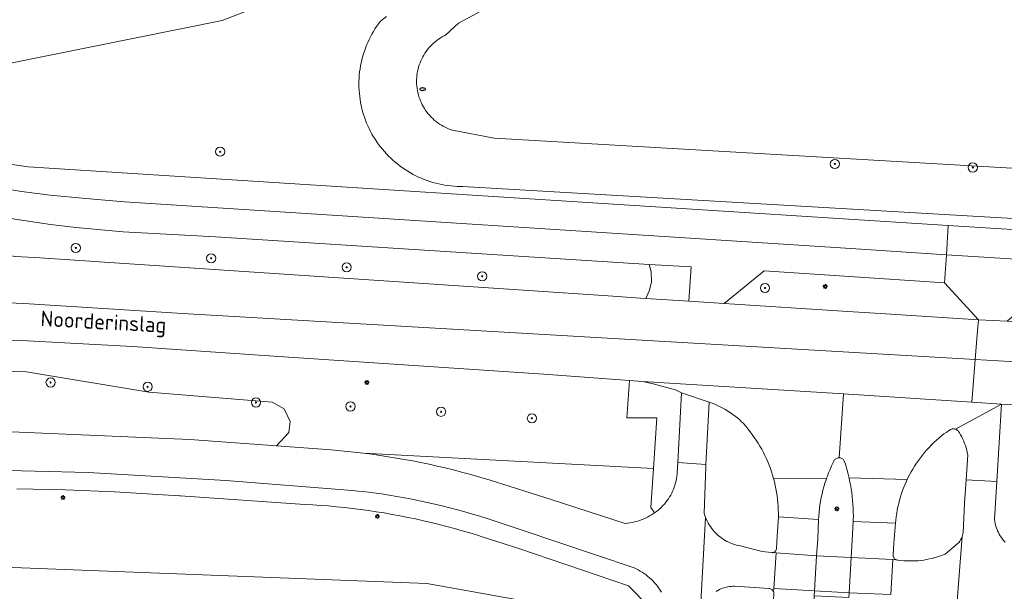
# Model space of a CAD drawing. Header units: metres. Extents: x 152610 to 160096, y 456114 to 462495.
# Tile 518 of 656: x 158185 to 158271, y 460450 to 460500. Entities that reach past the tile are written whole.
import ezdxf
from ezdxf.enums import TextEntityAlignment as Align

# ---------------------------------------------------------------- set-up
doc = ezdxf.new("R2010")
doc.units = ezdxf.units.M
doc.header["$LTSCALE"] = 0.5
doc.layers.get('0').update_dxf_attribs({"linetype": 'CONTINUOUS'})
for name, color, linetype, lineweight in [('B-PV-GK-BESCHOEIING-G', 251, 'GK-BESCHOEIING-SO', 18), ('B-PV-GR-BEPLANTING_CULTUUR_BOSPLANTSOEN-GV', 251, 'CONTINUOUS', 18), ('B-PV-GR-BOOM-S', 251, 'CONTINUOUS', 25), ('B-PV-GW-TALUD_KRUIN-G', 251, 'CONTINUOUS', 18), ('B-PV-IE-MEUBILAIR-S', 251, 'CONTINUOUS', 25), ('B-PV-OG-TERREIN_BEGROEID-GV', 251, 'CONTINUOUS', 18), ('B-PV-OG-TOPOGRAFIE-T18', 1, 'CONTINUOUS', 18), ('B-PV-OG-WATER_SLOOT-GV', 251, 'CONTINUOUS', 18), ('B-PV-VH-GESLOTENVERHARDING_ASFALT-GV', 251, 'CONTINUOUS', 18), ('B-PV-VH-OPENVERHARDING_BETONSTRAATSTEEN-GV', 251, 'CONTINUOUS', 18), ('B-PV-VH-OPENVERHARDING_TEGEL-GV', 251, 'CONTINUOUS', 18)]:
    doc.layers.add(name, color=color, linetype=linetype, lineweight=lineweight)
doc.styles.add('NLCS-ISO', font='NLCS-ISO.ttf')
doc.styles.add('NLCS-ISO-M750-T18', font='NLCS-ISO.ttf', dxfattribs={"height": 1.35})
doc.linetypes.add('GK-BESCHOEIING-SO', pattern='A,18,-3,[1,NLCS.SHX,S=0.6,R=0,X=0,Y=0],-3', length=24)

# ---------------------------------------------------------------- blocks, each defined once
blk = doc.blocks.new('SIE-MEUBILAIR_PAAL_LICHTMAST-SO')
for points in [[(-0.62, 0), (-1, 0)], [(-0.71, 0.71), (-0.44, 0.44)], [(0, 1), (0, 0.62)], [(0.44, 0.44), (0.71, 0.71)], [(1, 0), (0.62, 0)], [(-0.71, -0.71), (-0.44, -0.44)], [(0, -0.62), (0, -1)], [(0.44, -0.44), (0.71, -0.71)]]:
    blk.add_lwpolyline(points)
blk.add_circle((0, 0), 0.5)
blk = doc.blocks.new('SIE-MEUBILAIR_PUT_RIOOLPUT-SO')
blk.add_ellipse((0, 0), major_axis=(1.25, 0), ratio=0.54)
at = {"style": 'NLCS-ISO'}
blk.add_text('ri', height=0.75, dxfattribs=at).set_placement((-0.04, 0.07), align=Align.MIDDLE_CENTER)
blk = doc.blocks.new('SGR-BOOM_GBKN-SO')
at = {"linetype": 'ByBlock', "lineweight": 18}
h = blk.add_hatch(color=0, dxfattribs=at)
h.dxf.hatch_style = 1
edge = h.paths.add_edge_path()
edge.add_arc((0, 0), 0.25, 0, 360)
at = {"color": 0, "linetype": 'ByBlock', "lineweight": 18}
for radius in [2, 0.25]:
    blk.add_circle((0, 0), radius, dxfattribs=at)
at = {"color": 0, "linetype": 'ByBlock', "lineweight": 18, "style": 'NLCS-ISO'}
blk.add_attdef('SOORT', (2.5, 0), '', height=1.5, dxfattribs=at)

msp = doc.modelspace()

# ---------------------------------------------------------------- linework, layer by layer
at = {"layer": 'B-PV-GK-BESCHOEIING-G', "flags": 128}
msp.add_lwpolyline([(158257, 460527.595), (158257.898, 460528.998), (158258.055, 460529.342), (158258.198, 460529.692), (158258.326, 460530.047), (158258.439, 460530.408), (158258.537, 460530.773), (158258.618, 460531.141), (158258.685, 460531.513), (158258.735, 460531.888), (158258.77, 460532.264), (158258.788, 460532.641), (158258.791, 460533.019), (158258.777, 460533.397), (158258.748, 460533.773), (158258.703, 460534.148), (158258.642, 460534.521), (158258.627, 460534.597), (158256.817, 460538.879), (158255.579, 460540.732), (158253.323, 460543.604), (158253.125, 460543.839), (158252.933, 460544.079), (158252.747, 460544.324), (158252.567, 460544.574), (158252.395, 460544.829), (158252.229, 460545.088), (158252.069, 460545.351), (158251.917, 460545.618), (158251.772, 460545.889), (158251.633, 460546.164), (158251.502, 460546.442), (158251.378, 460546.723), (158251.262, 460547.008), (158251.153, 460547.296), (158251.051, 460547.586), (158250.957, 460547.879), (158250.871, 460548.174), (158250.793, 460548.471), (158250.722, 460548.771), (158250.659, 460549.072), (158250.604, 460549.374), (158250.556, 460549.678), (158250.517, 460549.983), (158250.486, 460550.289), (158250.462, 460550.596), (158250.447, 460550.903), (158250.439, 460551.21), (158250.44, 460551.518), (158250.448, 460551.825), (158250.465, 460552.133), (158250.489, 460552.439), (158250.522, 460552.745), (158250.562, 460553.05), (158250.611, 460553.354), (158250.667, 460553.656), (158250.968, 460554.307), (158251.262, 460554.962), (158251.548, 460555.62), (158251.827, 460556.281), (158252.098, 460556.946), (158252.362, 460557.613), (158252.619, 460558.283), (158252.868, 460558.956), (158253.11, 460559.631), (158253.344, 460560.31), (158253.571, 460560.991), (158253.79, 460561.674), (158254.001, 460562.36), (158254.205, 460563.048), (158254.401, 460563.738), (158254.589, 460564.431), (158254.769, 460565.125), (158254.942, 460565.822), (158255.107, 460566.52), (158255.264, 460567.22), (158255.414, 460567.922), (158255.555, 460568.625), (158255.689, 460569.33), (158255.815, 460570.037), (158255.933, 460570.745), (158256.043, 460571.454), (158256.145, 460572.164), (158256.239, 460572.875), (158256.326, 460573.588), (158256.404, 460574.301), (158256.474, 460575.015), (158256.537, 460575.73), (158256.591, 460576.446), (158256.638, 460577.162), (158256.675, 460577.855), (158257.137, 460584.208), (158257.591, 460590.448), (158257.931, 460597.82), (158257.91, 460602.682), (158257.604, 460605.082), (158256.969, 460608.749), (158255.989, 460612.882), (158254.999, 460617.187), (158253.697, 460622.824), (158253.656, 460623.72), (158253.879, 460624.874), (158254.43, 460626.151), (158254.462, 460626.23), (158254.544, 460626.416), (158254.634, 460626.598), (158254.731, 460626.777), (158254.835, 460626.952), (158254.946, 460627.122), (158255.064, 460627.288), (158255.188, 460627.449), (158255.318, 460627.606), (158255.454, 460627.757), (158255.596, 460627.902), (158255.743, 460628.042), (158255.896, 460628.176), (158256.054, 460628.304), (158256.218, 460628.425), (158256.385, 460628.54), (158256.557, 460628.649), (158256.734, 460628.75), (158256.914, 460628.845), (158257.097, 460628.932), (158257.284, 460629.012), (158257.474, 460629.085), (158257.667, 460629.15), (158257.862, 460629.207), (158258.059, 460629.257), (158258.101, 460629.266), (158258.313, 460629.304), (158258.526, 460629.335), (158258.74, 460629.358), (158258.954, 460629.373), (158259.169, 460629.38), (158259.385, 460629.378), (158259.6, 460629.369), (158259.814, 460629.352), (158260.028, 460629.327), (158260.241, 460629.294), (158260.452, 460629.253), (158260.662, 460629.205), (158260.869, 460629.148), (158261.075, 460629.084), (158261.278, 460629.012), (158261.478, 460628.933), (158261.675, 460628.846), (158261.869, 460628.753), (158262.059, 460628.652), (158262.245, 460628.544), (158262.427, 460628.429), (158262.605, 460628.307), (158262.778, 460628.179), (158262.946, 460628.045), (158263.109, 460627.904), (158263.266, 460627.758), (158263.419, 460627.606), (158263.565, 460627.448), (158263.705, 460627.285), (158263.84, 460627.116), (158263.967, 460626.943), (158264.089, 460626.766), (158264.204, 460626.583), (158264.311, 460626.397), (158264.412, 460626.207), (158264.506, 460626.013), (158264.592, 460625.816), (158264.671, 460625.616), (158264.743, 460625.413), (158264.756, 460625.338), (158264.823, 460624.936), (158264.881, 460624.532), (158264.932, 460624.127), (158264.974, 460623.721), (158265.009, 460623.315), (158265.036, 460622.908), (158265.054, 460622.5), (158265.065, 460622.092), (158265.068, 460621.684), (158265.065, 460621.499), (158264.643, 460619.992), (158262.843, 460615.027), (158261.633, 460610.475), (158260.656, 460607.135), (158260.319, 460605.551), (158260.088, 460603.863), (158260.005, 460600.994), (158259.696, 460595.063), (158259.333, 460590.696), (158258.641, 460579.008), (158258.391, 460574.516), (158258.675, 460570.647), (158259.117, 460568.112), (158259.161, 460567.568), (158259.256, 460566.482), (158259.36, 460565.396), (158259.471, 460564.311), (158259.59, 460563.226), (158259.718, 460562.143), (158259.853, 460561.06), (158259.996, 460559.979), (158260.147, 460558.898), (158260.306, 460557.819), (158260.473, 460556.741), (158260.648, 460555.664), (158260.831, 460554.589), (158261.022, 460553.515), (158261.22, 460552.442), (158261.427, 460551.371), (158261.641, 460550.301), (158261.863, 460549.233), (158262.093, 460548.167), (158262.331, 460547.102), (158262.576, 460546.039), (158262.829, 460544.978), (158263.09, 460543.919), (158263.359, 460542.862), (158263.636, 460541.806), (158263.92, 460540.753), (158264.052, 460540.275), (158265.111, 460537.973), (158265.453, 460537.155), (158265.802, 460536.34), (158266.159, 460535.528), (158266.523, 460534.719), (158266.894, 460533.914), (158267.272, 460533.112), (158267.658, 460532.313), (158268.051, 460531.518), (158268.451, 460530.727), (158268.858, 460529.939), (158269.272, 460529.155), (158269.693, 460528.374), (158270.122, 460527.598), (158270.557, 460526.825), (158270.999, 460526.057), (158271.448, 460525.292), (158271.904, 460524.531), (158272.367, 460523.775), (158272.837, 460523.023), (158273.313, 460522.275), (158273.796, 460521.531), (158274.286, 460520.792), (158274.783, 460520.057), (158275.098, 460519.599), (158278.018, 460515.326), (158284.669, 460506.756), (158292.552, 460500), (158297.887, 460495.556), (158297.989, 460495.47), (158298.147, 460495.328), (158298.299, 460495.181), (158298.446, 460495.028), (158298.587, 460494.869), (158298.722, 460494.705), (158298.85, 460494.536), (158298.972, 460494.363), (158299.088, 460494.185), (158299.196, 460494.002), (158299.298, 460493.816), (158299.393, 460493.626), (158299.48, 460493.433), (158299.56, 460493.237), (158299.633, 460493.037), (158299.698, 460492.835), (158299.755, 460492.631), (158299.805, 460492.425), (158299.847, 460492.217), (158299.88, 460492.007), (158299.906, 460491.797), (158299.925, 460491.585), (158299.928, 460491.511), (158299.853, 460490.847), (158299.643, 460490.164), (158299.121, 460489.373), (158298.396, 460488.641), (158296.642, 460487.587), (158294.583, 460486.775), (158292.22, 460486.155), (158290.364, 460486.097), (158226.232, 460489.816), (158222.583, 460490.517), (158222.475, 460490.553), (158222.298, 460490.618), (158222.123, 460490.691), (158221.952, 460490.771), (158221.784, 460490.858), (158221.62, 460490.953), (158221.461, 460491.054), (158221.305, 460491.162), (158221.155, 460491.276), (158221.009, 460491.397), (158220.868, 460491.523), (158220.733, 460491.656), (158220.604, 460491.794), (158220.481, 460491.937), (158220.364, 460492.086), (158220.253, 460492.239), (158220.149, 460492.397), (158220.052, 460492.559), (158219.961, 460492.725), (158219.878, 460492.895), (158219.802, 460493.068), (158219.733, 460493.244), (158219.672, 460493.423), (158219.618, 460493.605), (158219.572, 460493.788), (158219.534, 460493.973), (158219.504, 460494.16), (158219.482, 460494.348), (158219.468, 460494.536), (158219.461, 460494.726), (158219.463, 460494.915), (158219.473, 460495.103), (158219.49, 460495.292), (158219.516, 460495.479), (158219.549, 460495.665), (158219.591, 460495.85), (158219.64, 460496.033), (158219.697, 460496.213), (158219.761, 460496.391), (158219.833, 460496.566), (158219.912, 460496.737), (158219.998, 460496.906), (158220.092, 460497.07), (158220.192, 460497.231), (158220.299, 460497.386), (158220.413, 460497.538), (158220.532, 460497.684), (158220.658, 460497.825), (158220.79, 460497.961), (158220.927, 460498.091), (158221.07, 460498.215), (158221.218, 460498.333), (158221.37, 460498.445), (158221.528, 460498.55), (158221.689, 460498.648), (158221.855, 460498.74), (158222.024, 460498.824), (158223.121, 460499.842), (158229.379, 460503.262), (158234.506, 460506.34), (158234.864, 460506.598), (158235.576, 460507.119), (158236.284, 460507.647), (158236.987, 460508.181), (158237.685, 460508.721), (158238.378, 460509.268), (158239.066, 460509.821), (158239.748, 460510.38), (158240.426, 460510.945), (158241.099, 460511.517), (158241.767, 460512.094), (158242.429, 460512.678), (158243.086, 460513.267), (158243.737, 460513.863), (158244.383, 460514.464), (158245.024, 460515.071), (158245.659, 460515.684), (158245.95, 460515.969), (158256.816, 460527.416)], dxfattribs=at)
at = {"layer": 'B-PV-GR-BEPLANTING_CULTUUR_BOSPLANTSOEN-GV', "flags": 128}
msp.add_lwpolyline([(158238.511, 460447.744), (158220.356, 460450.989), (158124.905, 460454.688), (158113.655, 460452.624), (158117.54, 460443.98)], dxfattribs=at)
at = {"layer": 'B-PV-GW-TALUD_KRUIN-G', "flags": 128}
msp.add_lwpolyline([(158216.849, 460500.414), (158216.327, 460500.023), (158216.297, 460500), (158216.137, 460499.786), (158215.983, 460499.567), (158215.837, 460499.343), (158215.696, 460499.116), (158215.563, 460498.884), (158215.437, 460498.648), (158215.318, 460498.409), (158215.206, 460498.166), (158215.101, 460497.92), (158215.004, 460497.671), (158214.914, 460497.419), (158214.832, 460497.165), (158214.757, 460496.908), (158214.69, 460496.649), (158214.631, 460496.388), (158214.58, 460496.126), (158214.537, 460495.862), (158214.501, 460495.597), (158214.474, 460495.331), (158214.454, 460495.064), (158214.443, 460494.797), (158214.439, 460494.53), (158214.444, 460494.262), (158214.456, 460493.995), (158214.477, 460493.729), (158214.505, 460493.463), (158214.541, 460493.198), (158214.585, 460492.934), (158214.638, 460492.672), (158214.698, 460492.411), (158214.765, 460492.152), (158214.841, 460491.896), (158214.924, 460491.642), (158215.014, 460491.39), (158215.112, 460491.141), (158215.218, 460490.896), (158215.331, 460490.653), (158215.451, 460490.414), (158215.578, 460490.179), (158215.712, 460489.948), (158215.853, 460489.72), (158216.001, 460489.498), (158216.155, 460489.279), (158216.315, 460489.065), (158216.483, 460488.857), (158216.656, 460488.653), (158216.835, 460488.455), (158217.02, 460488.262), (158217.211, 460488.074), (158217.407, 460487.893), (158217.609, 460487.717), (158217.816, 460487.548), (158218.027, 460487.384), (158218.244, 460487.228), (158218.465, 460487.077), (158218.691, 460486.934), (158218.921, 460486.797), (158219.154, 460486.667), (158219.392, 460486.544), (158219.633, 460486.429), (158219.878, 460486.32), (158220.125, 460486.219), (158220.376, 460486.126), (158220.629, 460486.04), (158220.884, 460485.961), (158221.142, 460485.891), (158221.402, 460485.828), (158221.664, 460485.772), (158221.927, 460485.725), (158222.191, 460485.686), (158222.457, 460485.654), (158222.723, 460485.631), (158222.99, 460485.615), (158223.258, 460485.608), (158223.454, 460485.607), (158293.927, 460481.52)], dxfattribs=at)
at = {"layer": 'B-PV-OG-TERREIN_BEGROEID-GV', "flags": 128}
for points in [[(158217.748, 460506.003), (158202.522, 460500.066), (158183.931, 460496.327)], [(158290.364, 460486.097), (158226.232, 460489.816), (158222.583, 460490.517), (158222.475, 460490.553), (158222.298, 460490.618), (158222.123, 460490.691), (158221.952, 460490.771), (158221.784, 460490.858), (158221.62, 460490.953), (158221.461, 460491.054), (158221.305, 460491.162), (158221.155, 460491.276), (158221.009, 460491.397), (158220.869, 460491.523), (158220.734, 460491.656), (158220.604, 460491.794), (158220.481, 460491.937), (158220.364, 460492.086), (158220.253, 460492.239), (158220.149, 460492.397), (158220.052, 460492.559), (158219.961, 460492.725), (158219.878, 460492.895), (158219.802, 460493.068), (158219.733, 460493.244), (158219.672, 460493.423), (158219.618, 460493.605), (158219.572, 460493.788), (158219.534, 460493.973), (158219.504, 460494.16), (158219.482, 460494.348), (158219.468, 460494.536), (158219.461, 460494.725), (158219.463, 460494.915), (158219.473, 460495.104), (158219.49, 460495.292), (158219.516, 460495.479), (158219.549, 460495.665), (158219.591, 460495.85), (158219.64, 460496.032), (158219.697, 460496.213), (158219.761, 460496.391), (158219.833, 460496.566), (158219.912, 460496.738), (158219.998, 460496.906), (158220.092, 460497.07), (158220.192, 460497.231), (158220.299, 460497.387), (158220.413, 460497.538), (158220.532, 460497.684), (158220.658, 460497.825), (158220.79, 460497.961), (158220.927, 460498.091), (158221.07, 460498.215), (158221.218, 460498.333), (158221.37, 460498.445), (158221.528, 460498.55), (158221.689, 460498.648), (158221.855, 460498.74), (158222.024, 460498.824), (158223.121, 460499.842), (158229.379, 460503.262)], [(158216.849, 460500.414), (158216.327, 460500.023), (158216.297, 460500), (158216.137, 460499.786), (158215.983, 460499.567), (158215.837, 460499.343), (158215.696, 460499.116), (158215.563, 460498.884), (158215.437, 460498.648), (158215.318, 460498.409), (158215.206, 460498.166), (158215.101, 460497.92), (158215.004, 460497.671), (158214.914, 460497.419), (158214.832, 460497.165), (158214.757, 460496.908), (158214.69, 460496.649), (158214.631, 460496.388), (158214.58, 460496.126), (158214.537, 460495.862), (158214.501, 460495.597), (158214.474, 460495.331), (158214.454, 460495.064), (158214.443, 460494.797), (158214.439, 460494.53), (158214.444, 460494.262), (158214.456, 460493.995), (158214.477, 460493.729), (158214.505, 460493.463), (158214.541, 460493.198), (158214.585, 460492.934), (158214.638, 460492.672), (158214.698, 460492.411), (158214.765, 460492.152), (158214.841, 460491.896), (158214.924, 460491.642), (158215.014, 460491.39), (158215.112, 460491.141), (158215.218, 460490.896), (158215.331, 460490.653), (158215.451, 460490.414), (158215.578, 460490.179), (158215.712, 460489.948), (158215.853, 460489.72), (158216.001, 460489.498), (158216.155, 460489.279), (158216.315, 460489.065), (158216.483, 460488.857), (158216.656, 460488.653), (158216.835, 460488.455), (158217.02, 460488.262), (158217.211, 460488.074), (158217.407, 460487.893), (158217.609, 460487.717), (158217.816, 460487.548), (158218.027, 460487.384), (158218.244, 460487.228), (158218.465, 460487.077), (158218.691, 460486.934), (158218.921, 460486.797), (158219.154, 460486.667), (158219.392, 460486.544), (158219.633, 460486.429), (158219.878, 460486.32), (158220.125, 460486.219), (158220.376, 460486.126), (158220.629, 460486.04), (158220.884, 460485.961), (158221.142, 460485.891), (158221.402, 460485.828), (158221.664, 460485.772), (158221.927, 460485.725), (158222.191, 460485.686), (158222.457, 460485.654), (158222.723, 460485.631), (158222.99, 460485.615), (158223.258, 460485.608), (158223.454, 460485.607), (158293.927, 460481.52)], [(158293.927, 460481.52), (158223.454, 460485.607), (158223.258, 460485.608), (158222.99, 460485.615), (158222.723, 460485.631), (158222.457, 460485.654), (158222.191, 460485.686), (158221.927, 460485.725), (158221.664, 460485.772), (158221.402, 460485.828), (158221.142, 460485.891), (158220.884, 460485.961), (158220.629, 460486.04), (158220.376, 460486.126), (158220.125, 460486.219), (158219.878, 460486.32), (158219.633, 460486.429), (158219.392, 460486.544), (158219.154, 460486.667), (158218.921, 460486.797), (158218.691, 460486.934), (158218.465, 460487.077), (158218.244, 460487.228), (158218.027, 460487.384), (158217.816, 460487.548), (158217.609, 460487.717), (158217.407, 460487.893), (158217.211, 460488.074), (158217.02, 460488.262), (158216.835, 460488.455), (158216.656, 460488.653), (158216.483, 460488.857), (158216.315, 460489.065), (158216.155, 460489.279), (158216.001, 460489.498), (158215.853, 460489.72), (158215.712, 460489.948), (158215.578, 460490.179), (158215.451, 460490.414), (158215.331, 460490.653), (158215.218, 460490.896), (158215.112, 460491.141), (158215.014, 460491.39), (158214.924, 460491.642), (158214.841, 460491.896), (158214.765, 460492.152), (158214.698, 460492.411), (158214.638, 460492.672), (158214.585, 460492.934), (158214.541, 460493.198), (158214.505, 460493.463), (158214.477, 460493.729), (158214.456, 460493.995), (158214.444, 460494.262), (158214.439, 460494.53), (158214.443, 460494.797), (158214.454, 460495.064), (158214.474, 460495.331), (158214.501, 460495.597), (158214.537, 460495.862), (158214.58, 460496.126), (158214.631, 460496.388), (158214.69, 460496.649), (158214.757, 460496.908), (158214.832, 460497.165), (158214.914, 460497.419), (158215.004, 460497.671), (158215.101, 460497.92), (158215.206, 460498.166), (158215.318, 460498.409), (158215.437, 460498.648), (158215.563, 460498.884), (158215.696, 460499.116), (158215.837, 460499.343), (158215.983, 460499.567), (158216.137, 460499.786), (158216.297, 460500), (158216.327, 460500.023), (158216.849, 460500.414)], [(158174.638, 460488.927), (158185.618, 460487.323), (158265.784, 460482.21), (158276.021, 460481.557)], [(158183.331, 460469.5), (158185.474, 460469.434), (158196.14, 460467.671), (158206.88, 460466.794), (158207.932, 460466.235), (158208.45, 460465.118), (158208.337, 460464.169), (158207.264, 460462.992), (158212.017, 460462.642), (158213.431, 460462.513), (158214.841, 460462.354), (158240.098, 460461.012), (158240.4, 460465.451), (158237.772, 460465.445), (158238, 460468.7), (158230.55, 460469.24), (158207.475, 460470.787), (158194.711, 460471.648), (158185.005, 460472.18), (158179.121, 460472.361)], [(158239.672, 460449.03), (158237.927, 460450.798), (158228.366, 460454.031), (158225.184, 460455.067), (158224.775, 460455.197), (158224.108, 460455.401), (158223.439, 460455.598), (158222.768, 460455.787), (158222.095, 460455.969), (158221.42, 460456.142), (158220.742, 460456.308), (158220.063, 460456.467), (158219.382, 460456.617), (158218.7, 460456.76), (158218.016, 460456.894), (158217.33, 460457.021), (158216.643, 460457.14), (158215.955, 460457.251), (158215.265, 460457.354), (158214.574, 460457.45), (158213.883, 460457.537), (158213.19, 460457.617), (158212.496, 460457.688), (158211.802, 460457.751), (158211.107, 460457.807), (158210.411, 460457.854), (158209.715, 460457.894), (158198.9, 460458.623), (158198.815, 460458.629), (158197.398, 460458.728), (158195.981, 460458.819), (158194.563, 460458.902), (158193.145, 460458.977), (158191.726, 460459.044), (158190.307, 460459.103), (158188.888, 460459.153), (158187.468, 460459.196), (158186.049, 460459.231), (158184.629, 460459.258)], [(158124.905, 460454.688), (158220.356, 460450.989), (158238.511, 460447.744)]]:
    msp.add_lwpolyline(points, dxfattribs=at)
for points in [[(158239.433, 460475.851), (158239.759, 460476.574), (158239.916, 460477.297), (158239.911, 460478.18), (158239.714, 460478.797), (158201.958, 460481.224), (158193.9, 460481.664), (158189.766, 460482.033), (158187.561, 460482.283), (158177.856, 460483.733), (158168.616, 460485.151), (158159.297, 460486.531), (158156.375, 460486.832), (158151.615, 460487.16), (158148.606, 460487.312), (158148.624, 460484.145), (158150.899, 460484.1), (158156.279, 460483.991), (158157.952, 460483.877), (158184.495, 460479.505), (158186.199, 460479.408), (158236.15, 460476.08), (158238.97, 460475.88)], [(158257.19, 460477.748), (158249.75, 460478.24), (158246.26, 460475.42), (158257.043, 460474.707), (158259.87, 460474.52), (158268.42, 460473.99), (158265.47, 460477.2)], [(158170.49, 460470.074), (158154.01, 460470.231), (158143.97, 460467.546), (158143.98, 460465.215), (158143.993, 460464.632), (158150.299, 460464.397), (158167.79, 460463.895), (158171.71, 460464.1), (158184.183, 460464.207), (158199.7, 460463.55), (158207.264, 460462.992), (158208.337, 460464.169), (158208.45, 460465.118), (158207.932, 460466.235), (158206.88, 460466.794), (158196.14, 460467.671), (158185.474, 460469.434), (158183.331, 460469.5)], [(158244.964, 460466.803), (158244.95, 460466.808), (158244.663, 460461.354), (158244.655, 460461.207), (158244.531, 460457.082), (158244.584, 460456.912), (158244.645, 460456.744), (158244.713, 460456.58), (158244.789, 460456.418), (158244.871, 460456.26), (158244.961, 460456.106), (158245.057, 460455.956), (158245.161, 460455.811), (158245.27, 460455.67), (158245.386, 460455.535), (158245.508, 460455.404), (158245.635, 460455.28), (158245.768, 460455.161), (158245.906, 460455.048), (158246.049, 460454.942), (158246.197, 460454.842), (158246.349, 460454.749), (158246.505, 460454.662), (158246.664, 460454.583), (158246.827, 460454.511), (158246.994, 460454.447), (158247.162, 460454.39), (158247.334, 460454.34), (158247.507, 460454.299), (158247.675, 460454.266), (158249.584, 460453.775), (158250.384, 460453.683), (158250.441, 460453.681), (158250.47, 460453.685), (158250.498, 460453.688), (158250.554, 460453.702), (158250.606, 460453.724), (158250.656, 460453.753), (158250.7, 460453.789), (158250.74, 460453.83), (158250.773, 460453.877), (158250.799, 460453.927), (158250.819, 460453.981), (158250.829, 460454.031), (158250.83, 460454.074), (158250.88, 460455.13), (158250.98, 460456.806), (158250.982, 460457.113), (158250.976, 460457.419), (158250.962, 460457.725), (158250.94, 460458.031), (158250.91, 460458.336), (158250.872, 460458.641), (158250.826, 460458.944), (158250.773, 460459.245), (158250.711, 460459.546), (158250.642, 460459.845), (158250.564, 460460.141), (158250.479, 460460.436), (158250.387, 460460.728), (158250.287, 460461.018), (158250.179, 460461.305), (158250.064, 460461.589), (158249.942, 460461.87), (158249.812, 460462.148), (158249.675, 460462.422), (158249.531, 460462.693), (158249.38, 460462.96), (158249.222, 460463.222), (158249.057, 460463.481), (158248.885, 460463.735), (158248.707, 460463.984), (158248.523, 460464.229), (158248.332, 460464.469), (158248.135, 460464.704), (158247.932, 460464.934), (158247.723, 460465.158), (158247.627, 460465.257), (158247.429, 460465.423), (158247.226, 460465.582), (158247.018, 460465.735), (158246.806, 460465.881), (158246.589, 460466.021), (158246.367, 460466.154), (158246.142, 460466.28), (158245.913, 460466.399), (158245.681, 460466.511), (158245.445, 460466.616), (158245.206, 460466.713)], [(158266.306, 460464.475), (158266.242, 460464.479), (158266.177, 460464.476), (158266.114, 460464.465), (158266.052, 460464.446), (158265.993, 460464.42), (158265.97, 460464.407), (158265.777, 460464.287), (158265.588, 460464.161), (158265.404, 460464.028), (158265.224, 460463.888), (158265.198, 460463.867), (158264.971, 460463.678), (158264.749, 460463.482), (158264.532, 460463.281), (158264.321, 460463.073), (158264.116, 460462.861), (158263.916, 460462.642), (158263.723, 460462.419), (158263.535, 460462.19), (158263.354, 460461.956), (158263.179, 460461.718), (158263.011, 460461.474), (158262.85, 460461.227), (158262.695, 460460.975), (158262.547, 460460.719), (158262.406, 460460.459), (158262.272, 460460.195), (158262.201, 460460.047), (158262.145, 460459.928), (158262.025, 460459.657), (158261.913, 460459.384), (158261.809, 460459.107), (158261.712, 460458.828), (158261.622, 460458.546), (158261.54, 460458.262), (158261.466, 460457.975), (158261.399, 460457.687), (158261.341, 460457.397), (158261.29, 460457.106), (158261.247, 460456.813), (158261.212, 460456.52), (158261.187, 460456.248), (158261.086, 460455.201), (158261.052, 460454.524), (158260.975, 460453.532), (158260.971, 460453.473), (158260.975, 460453.413), (158260.987, 460453.355), (158261.006, 460453.299), (158261.034, 460453.246), (158261.067, 460453.197), (158261.107, 460453.153), (158261.153, 460453.115), (158261.203, 460453.084), (158261.23, 460453.071), (158261.257, 460453.059), (158261.314, 460453.042), (158261.373, 460453.033), (158261.415, 460453.031), (158261.662, 460453), (158261.91, 460452.977), (158262.158, 460452.962), (158262.407, 460452.955), (158262.656, 460452.956), (158262.905, 460452.965), (158263.153, 460452.982), (158263.401, 460453.007), (158263.648, 460453.04), (158263.893, 460453.081), (158264.137, 460453.13), (158264.38, 460453.186), (158264.62, 460453.25), (158264.858, 460453.322), (158265.094, 460453.402), (158265.328, 460453.489), (158265.507, 460453.562), (158266.476, 460454.367), (158266.563, 460454.441), (158266.644, 460454.521), (158266.72, 460454.607), (158266.789, 460454.697), (158266.852, 460454.793), (158266.908, 460454.892), (158266.957, 460454.995), (158266.998, 460455.101), (158267.032, 460455.21), (158267.058, 460455.321), (158267.076, 460455.427), (158267.207, 460457.963), (158267.341, 460460.028), (158267.483, 460462.217), (158267.444, 460462.419), (158267.397, 460462.619), (158267.342, 460462.817), (158267.279, 460463.013), (158267.209, 460463.206), (158267.131, 460463.397), (158267.047, 460463.584), (158266.954, 460463.768), (158266.855, 460463.948), (158266.749, 460464.124), (158266.675, 460464.238), (158266.637, 460464.29), (158266.593, 460464.337), (158266.543, 460464.379), (158266.489, 460464.413), (158266.431, 460464.441), (158266.4, 460464.452), (158266.37, 460464.462)], [(158240.098, 460461.012), (158214.841, 460462.354), (158215.559, 460462.261), (158216.276, 460462.159), (158216.992, 460462.05), (158217.707, 460461.933), (158218.42, 460461.808), (158219.132, 460461.675), (158219.842, 460461.535), (158220.551, 460461.386), (158221.258, 460461.23), (158221.964, 460461.066), (158222.667, 460460.894), (158223.369, 460460.714), (158224.068, 460460.527), (158224.766, 460460.332), (158225.461, 460460.129), (158225.789, 460460.03), (158231.282, 460458.294), (158237.628, 460456.227), (158237.831, 460456.248), (158238.034, 460456.277), (158238.234, 460456.313), (158238.434, 460456.358), (158238.631, 460456.41), (158238.827, 460456.47), (158239.019, 460456.538), (158239.209, 460456.613), (158239.396, 460456.696), (158239.58, 460456.785), (158239.76, 460456.882), (158239.936, 460456.986), (158240.107, 460457.097), (158240.204, 460457.163), (158239.868, 460457.631)]]:
    msp.add_lwpolyline(points, close=True, dxfattribs=at)
at = {"layer": 'B-PV-OG-WATER_SLOOT-GV', "flags": 128}
msp.add_lwpolyline([(158229.379, 460503.262), (158223.121, 460499.842), (158222.024, 460498.824), (158221.855, 460498.74), (158221.689, 460498.648), (158221.528, 460498.55), (158221.37, 460498.445), (158221.218, 460498.333), (158221.07, 460498.215), (158220.927, 460498.091), (158220.79, 460497.961), (158220.658, 460497.825), (158220.532, 460497.684), (158220.413, 460497.538), (158220.299, 460497.387), (158220.192, 460497.231), (158220.092, 460497.07), (158219.998, 460496.906), (158219.912, 460496.738), (158219.833, 460496.566), (158219.761, 460496.391), (158219.697, 460496.213), (158219.64, 460496.032), (158219.591, 460495.85), (158219.549, 460495.665), (158219.516, 460495.479), (158219.49, 460495.292), (158219.473, 460495.104), (158219.463, 460494.915), (158219.461, 460494.725), (158219.468, 460494.536), (158219.482, 460494.348), (158219.504, 460494.16), (158219.534, 460493.973), (158219.572, 460493.788), (158219.618, 460493.605), (158219.672, 460493.423), (158219.733, 460493.244), (158219.802, 460493.068), (158219.878, 460492.895), (158219.961, 460492.725), (158220.052, 460492.559), (158220.149, 460492.397), (158220.253, 460492.239), (158220.364, 460492.086), (158220.481, 460491.937), (158220.604, 460491.794), (158220.734, 460491.656), (158220.869, 460491.523), (158221.009, 460491.397), (158221.155, 460491.276), (158221.305, 460491.162), (158221.461, 460491.054), (158221.62, 460490.953), (158221.784, 460490.858), (158221.952, 460490.771), (158222.123, 460490.691), (158222.298, 460490.618), (158222.475, 460490.553), (158222.583, 460490.517), (158226.232, 460489.816), (158290.364, 460486.097)], dxfattribs=at)
at = {"layer": 'B-PV-VH-GESLOTENVERHARDING_ASFALT-GV', "flags": 128}
for points in [[(158176.369, 460486.618), (158185.04, 460485.181), (158187.552, 460484.86), (158190.66, 460484.549), (158194.011, 460484.257), (158257.308, 460480.195), (158265.624, 460479.661), (158265.784, 460482.21), (158185.618, 460487.323), (158174.638, 460488.927)], [(158177.856, 460483.733), (158187.561, 460482.283), (158189.766, 460482.033), (158193.9, 460481.664), (158201.958, 460481.224), (158239.714, 460478.797), (158243.39, 460478.59), (158243.19, 460475.62), (158246.26, 460475.42), (158249.75, 460478.24), (158257.19, 460477.748), (158265.47, 460477.2), (158265.624, 460479.661), (158257.308, 460480.195), (158194.011, 460484.257), (158190.66, 460484.549), (158187.552, 460484.86), (158185.04, 460485.181), (158176.369, 460486.618)], [(158358.25, 460476.31), (158306.87, 460479.59), (158304.94, 460479.713), (158297.48, 460480.189), (158295.246, 460480.331), (158276.021, 460481.557), (158265.784, 460482.21), (158265.624, 460479.661), (158275.821, 460479.007), (158359.01, 460473.67)], [(158171.427, 460476.025), (158185.257, 460475.397), (158199.075, 460474.527), (158268.141, 460470.517), (158268.344, 460473.048), (158268.42, 460473.99), (158259.87, 460474.52), (158257.043, 460474.707), (158246.26, 460475.42), (158243.19, 460475.62), (158239.433, 460475.851), (158238.97, 460475.88), (158236.15, 460476.08), (158186.199, 460479.408), (158184.495, 460479.505)], [(158179.121, 460472.361), (158185.005, 460472.18), (158194.711, 460471.648), (158207.475, 460470.787), (158230.55, 460469.24), (158238, 460468.7), (158239.156, 460468.595), (158256.645, 460467.535), (158267.845, 460466.817), (158268.141, 460470.517), (158199.075, 460474.527), (158185.257, 460475.397), (158171.427, 460476.025)], [(158244.165, 460448.283), (158244.645, 460456.744), (158244.584, 460456.912), (158244.531, 460457.082), (158244.655, 460461.207), (158244.663, 460461.354), (158242.212, 460461.539), (158242.164, 460460.631), (158242.155, 460460.513), (158242.135, 460460.324), (158242.106, 460460.135), (158242.07, 460459.948), (158242.026, 460459.762), (158241.974, 460459.579), (158241.914, 460459.398), (158241.847, 460459.219), (158241.773, 460459.044), (158241.691, 460458.871), (158241.602, 460458.703), (158241.506, 460458.538), (158241.403, 460458.377), (158241.293, 460458.221), (158241.178, 460458.07), (158241.055, 460457.923), (158240.927, 460457.782), (158240.793, 460457.646), (158240.654, 460457.516), (158240.509, 460457.392), (158240.359, 460457.274), (158240.204, 460457.163), (158240.107, 460457.097), (158239.936, 460456.986), (158239.76, 460456.882), (158239.58, 460456.785), (158239.396, 460456.696), (158239.209, 460456.613), (158239.019, 460456.538), (158238.827, 460456.47), (158238.631, 460456.41), (158238.434, 460456.358), (158238.234, 460456.313), (158238.034, 460456.277), (158237.831, 460456.248), (158237.628, 460456.227), (158231.282, 460458.294), (158225.789, 460460.03), (158225.461, 460460.129), (158224.766, 460460.332), (158224.068, 460460.527), (158223.369, 460460.714), (158222.667, 460460.894), (158221.964, 460461.066), (158221.258, 460461.23), (158220.551, 460461.386), (158219.842, 460461.535), (158219.132, 460461.675), (158218.42, 460461.808), (158217.707, 460461.933), (158216.992, 460462.05), (158216.276, 460462.159), (158215.559, 460462.261), (158214.841, 460462.354), (158213.431, 460462.513), (158212.017, 460462.642), (158207.264, 460462.992), (158199.7, 460463.55), (158184.183, 460464.207)], [(158181.578, 460460.891), (158190.857, 460460.663), (158202.846, 460459.981), (158213.857, 460459.112), (158214.38, 460459.056), (158215.053, 460458.978), (158215.724, 460458.891), (158216.394, 460458.797), (158217.063, 460458.694), (158217.731, 460458.584), (158218.398, 460458.466), (158219.063, 460458.339), (158219.726, 460458.205), (158220.388, 460458.064), (158221.048, 460457.914), (158221.706, 460457.757), (158222.363, 460457.591), (158223.017, 460457.419), (158223.67, 460457.238), (158224.32, 460457.05), (158224.968, 460456.854), (158225.613, 460456.65), (158228.569, 460455.682), (158238.411, 460452.346), (158238.595, 460452.263), (158238.775, 460452.172), (158238.951, 460452.075), (158239.124, 460451.97), (158239.292, 460451.859), (158239.456, 460451.741), (158239.615, 460451.617), (158239.769, 460451.487), (158239.917, 460451.35), (158240.06, 460451.208), (158240.197, 460451.06), (158240.328, 460450.907), (158240.454, 460450.749), (158240.572, 460450.586), (158240.685, 460450.418), (158240.79, 460450.247)], [(158270.727, 460454.591), (158270.615, 460454.72), (158270.509, 460454.854), (158270.409, 460454.992), (158270.316, 460455.136), (158270.23, 460455.283), (158270.151, 460455.434), (158270.079, 460455.589), (158270.014, 460455.747), (158269.957, 460455.908), (158269.907, 460456.071), (158269.865, 460456.237), (158269.831, 460456.404), (158269.806, 460456.562), (158270.007, 460459.9), (158267.341, 460460.028), (158267.207, 460457.963), (158267.076, 460455.427), (158267.058, 460455.321), (158267.032, 460455.21), (158266.998, 460455.101), (158266.412, 460447.605)], [(158245.567, 460450.309), (158245.703, 460450.386), (158245.841, 460450.457), (158245.984, 460450.52), (158246.129, 460450.576), (158246.277, 460450.624), (158246.428, 460450.665), (158246.58, 460450.698), (158246.734, 460450.723), (158246.889, 460450.74), (158247.044, 460450.75), (158247.2, 460450.751), (158250.183, 460450.57), (158250.186, 460450.569), (158250.246, 460450.553), (158250.305, 460450.529), (158250.36, 460450.498), (158250.411, 460450.46), (158250.457, 460450.416), (158250.497, 460450.367), (158250.53, 460450.313), (158250.556, 460450.255), (158250.577, 460450.543), (158250.802, 460453.659), (158250.47, 460453.685), (158250.441, 460453.681), (158250.384, 460453.683), (158249.584, 460453.775), (158247.675, 460454.266), (158247.507, 460454.299), (158247.334, 460454.34), (158247.162, 460454.39), (158246.994, 460454.447), (158246.827, 460454.511), (158246.664, 460454.583), (158246.505, 460454.662), (158246.349, 460454.749), (158246.197, 460454.842), (158246.049, 460454.942), (158245.906, 460455.048), (158245.768, 460455.161), (158245.635, 460455.28), (158245.508, 460455.404), (158245.386, 460455.535), (158245.27, 460455.67), (158245.161, 460455.811), (158245.057, 460455.956), (158244.961, 460456.106), (158244.871, 460456.26), (158244.789, 460456.418), (158244.713, 460456.58), (158244.645, 460456.744), (158244.165, 460448.283)], [(158266.412, 460447.605), (158266.998, 460455.101), (158266.957, 460454.995), (158266.908, 460454.892), (158266.852, 460454.793), (158266.789, 460454.697), (158266.72, 460454.607), (158266.644, 460454.521), (158266.563, 460454.441), (158266.476, 460454.367), (158265.507, 460453.562), (158265.328, 460453.489), (158265.094, 460453.402), (158264.858, 460453.322), (158264.62, 460453.25), (158264.38, 460453.186), (158264.137, 460453.13), (158263.893, 460453.081), (158263.648, 460453.04), (158263.401, 460453.007), (158263.153, 460452.982), (158262.905, 460452.965), (158262.656, 460452.956), (158262.407, 460452.955), (158262.158, 460452.962), (158261.91, 460452.977), (158261.662, 460453), (158261.415, 460453.031), (158261.373, 460453.033), (158261.314, 460453.042), (158261.257, 460453.059), (158261.23, 460453.071), (158260.949, 460453.084), (158260.776, 460450.025)]]:
    msp.add_lwpolyline(points, dxfattribs=at)
for points in [[(158275.821, 460479.007), (158265.624, 460479.661), (158265.47, 460477.2), (158268.42, 460473.99), (158270.92, 460473.86), (158274.05, 460476.56), (158275.62, 460476.45), (158359.6, 460471.01), (158362.3, 460470.83), (158362.734, 460470.848), (158370.057, 460471.159), (158377.062, 460471.294), (158378.984, 460471.132), (158390.349, 460470.427), (158392.45, 460470.353), (158392.453, 460472.932), (158377.039, 460473.933), (158375.067, 460473.935), (158371.334, 460473.826), (158369.08, 460473.701), (158366.012, 460473.526), (158362.94, 460473.496), (158360.974, 460473.553), (158359.01, 460473.67)], [(158270.92, 460473.86), (158268.42, 460473.99), (158268.344, 460473.048), (158268.141, 460470.517), (158275.247, 460470.104), (158362.301, 460464.19), (158372.582, 460463.539), (158389.53, 460462.216), (158406.682, 460460.039), (158406.807, 460461.374), (158407.238, 460464.156), (158407.359, 460464.934), (158362.517, 460467.884), (158359.41, 460468.11), (158279.12, 460473.3), (158275.39, 460473.52), (158275.1, 460473.54), (158273.11, 460473.69)], [(158275.247, 460470.104), (158268.141, 460470.517), (158267.845, 460466.817), (158270.412, 460466.635), (158272.523, 460466.501), (158274.462, 460466.397), (158281.625, 460465.911), (158362.108, 460460.665), (158377.484, 460459.595), (158382.484, 460459.277), (158393.285, 460457.535), (158401.481, 460455.949), (158403.909, 460455.491), (158406.219, 460455.09), (158406.682, 460460.039), (158389.53, 460462.216), (158372.582, 460463.539), (158362.301, 460464.19)], [(158256.645, 460467.535), (158239.156, 460468.595), (158240.083, 460468.406), (158242.019, 460467.872), (158242.531, 460467.607), (158244.95, 460466.808), (158244.964, 460466.803), (158245.206, 460466.713), (158245.445, 460466.616), (158245.681, 460466.511), (158245.913, 460466.399), (158246.142, 460466.28), (158246.367, 460466.154), (158246.589, 460466.021), (158246.806, 460465.881), (158247.018, 460465.735), (158247.226, 460465.582), (158247.429, 460465.423), (158247.627, 460465.257), (158247.723, 460465.158), (158247.932, 460464.934), (158248.135, 460464.704), (158248.332, 460464.469), (158248.523, 460464.229), (158248.707, 460463.984), (158248.885, 460463.735), (158249.057, 460463.481), (158249.222, 460463.222), (158249.38, 460462.96), (158249.531, 460462.693), (158249.675, 460462.422), (158249.812, 460462.148), (158249.942, 460461.87), (158250.064, 460461.589), (158250.179, 460461.305), (158250.287, 460461.018), (158250.387, 460460.728), (158250.479, 460460.436), (158250.564, 460460.141), (158255.184, 460460.166), (158255.249, 460460.348), (158255.363, 460460.648), (158255.486, 460460.946), (158255.615, 460461.24), (158255.752, 460461.532), (158255.824, 460461.678), (158255.854, 460461.733), (158255.891, 460461.784), (158255.934, 460461.83), (158255.983, 460461.87), (158256.036, 460461.903), (158256.093, 460461.93), (158256.153, 460461.949), (158256.215, 460461.96), (158256.277, 460461.964)], [(158244.95, 460466.808), (158242.531, 460467.607), (158242.212, 460461.539), (158244.663, 460461.354)], [(158266.306, 460464.475), (158266.37, 460464.462), (158266.4, 460464.452), (158270.412, 460466.635), (158267.845, 460466.817), (158256.645, 460467.535), (158256.277, 460461.964), (158256.34, 460461.959), (158256.402, 460461.946), (158256.461, 460461.926), (158256.518, 460461.898), (158256.57, 460461.864), (158256.618, 460461.823), (158256.66, 460461.776), (158256.696, 460461.725), (158256.725, 460461.669), (158256.74, 460461.631), (158256.846, 460461.301), (158256.944, 460460.968), (158257.035, 460460.633), (158257.118, 460460.295), (158257.137, 460460.209), (158262.201, 460460.047), (158262.272, 460460.195), (158262.406, 460460.459), (158262.547, 460460.719), (158262.695, 460460.975), (158262.85, 460461.227), (158263.011, 460461.474), (158263.179, 460461.718), (158263.354, 460461.956), (158263.535, 460462.19), (158263.723, 460462.419), (158263.916, 460462.642), (158264.116, 460462.861), (158264.321, 460463.073), (158264.532, 460463.281), (158264.749, 460463.482), (158264.971, 460463.678), (158265.198, 460463.867), (158265.224, 460463.888), (158265.404, 460464.028), (158265.588, 460464.161), (158265.777, 460464.287), (158265.97, 460464.407), (158265.993, 460464.42), (158266.052, 460464.446), (158266.114, 460464.465), (158266.177, 460464.476), (158266.242, 460464.479)], [(158270.007, 460459.9), (158270.412, 460466.635), (158266.4, 460464.452), (158266.431, 460464.441), (158266.489, 460464.413), (158266.543, 460464.379), (158266.593, 460464.337), (158266.637, 460464.29), (158266.675, 460464.238), (158266.749, 460464.124), (158266.855, 460463.948), (158266.954, 460463.768), (158267.047, 460463.584), (158267.131, 460463.397), (158267.209, 460463.206), (158267.279, 460463.013), (158267.342, 460462.817), (158267.397, 460462.619), (158267.444, 460462.419), (158267.483, 460462.217), (158267.341, 460460.028)], [(158255.184, 460460.166), (158250.564, 460460.141), (158250.642, 460459.845), (158250.711, 460459.546), (158250.773, 460459.245), (158250.826, 460458.944), (158250.872, 460458.641), (158250.91, 460458.336), (158250.94, 460458.031), (158250.962, 460457.725), (158250.976, 460457.419), (158250.982, 460457.113), (158250.98, 460456.806), (158254.473, 460456.581), (158254.494, 460456.902), (158254.524, 460457.222), (158254.561, 460457.542), (158254.606, 460457.86), (158254.659, 460458.178), (158254.72, 460458.493), (158254.789, 460458.808), (158254.865, 460459.12), (158254.95, 460459.431), (158255.042, 460459.739), (158255.141, 460460.045)], [(158262.201, 460460.047), (158257.137, 460460.209), (158257.193, 460459.957), (158257.26, 460459.616), (158257.32, 460459.274), (158257.371, 460458.931), (158257.415, 460458.586), (158257.45, 460458.241), (158257.478, 460457.895), (158257.498, 460457.548), (158257.509, 460457.201), (158257.513, 460456.854), (158257.509, 460456.507), (158257.506, 460456.404), (158261.187, 460456.248), (158261.212, 460456.52), (158261.247, 460456.813), (158261.29, 460457.106), (158261.341, 460457.397), (158261.399, 460457.687), (158261.466, 460457.975), (158261.54, 460458.262), (158261.622, 460458.546), (158261.712, 460458.828), (158261.809, 460459.107), (158261.913, 460459.384), (158262.025, 460459.657), (158262.145, 460459.928)], [(158254.473, 460456.581), (158250.98, 460456.806), (158250.88, 460455.13), (158250.83, 460454.074), (158250.829, 460454.031), (158250.819, 460453.981), (158250.799, 460453.927), (158250.773, 460453.877), (158250.74, 460453.83), (158250.7, 460453.789), (158250.656, 460453.753), (158250.606, 460453.724), (158250.554, 460453.702), (158250.498, 460453.688), (158250.47, 460453.685), (158250.802, 460453.659), (158254.302, 460453.393), (158254.416, 460454.885)], [(158261.187, 460456.248), (158257.506, 460456.404), (158257.421, 460454.752), (158257.323, 460453.25), (158260.949, 460453.084), (158261.23, 460453.071), (158261.203, 460453.084), (158261.153, 460453.115), (158261.107, 460453.153), (158261.067, 460453.197), (158261.034, 460453.246), (158261.006, 460453.299), (158260.987, 460453.355), (158260.975, 460453.413), (158260.971, 460453.473), (158260.975, 460453.532), (158261.052, 460454.524), (158261.086, 460455.201)], [(158254.302, 460453.393), (158250.802, 460453.659), (158250.577, 460450.543), (158254.126, 460450.357)], [(158257.323, 460453.25), (158254.302, 460453.393), (158254.126, 460450.357), (158257.156, 460450.192)], [(158260.949, 460453.084), (158257.323, 460453.25), (158257.156, 460450.192), (158260.776, 460450.025)], [(158254.126, 460450.357), (158250.577, 460450.543), (158250.556, 460450.255), (158250.575, 460450.194), (158250.586, 460450.132), (158250.385, 460446.102), (158250.326, 460445.156), (158250.271, 460443.539), (158253.746, 460443.367), (158253.874, 460446.012), (158254.099, 460449.928)]]:
    msp.add_lwpolyline(points, close=True, dxfattribs=at)
at = {"layer": 'B-PV-VH-OPENVERHARDING_BETONSTRAATSTEEN-GV', "flags": 128}
for points in [[(158256.34, 460461.959), (158256.277, 460461.964), (158256.215, 460461.96), (158256.153, 460461.949), (158256.093, 460461.93), (158256.036, 460461.903), (158255.983, 460461.87), (158255.934, 460461.83), (158255.891, 460461.784), (158255.854, 460461.733), (158255.824, 460461.678), (158255.752, 460461.532), (158255.615, 460461.24), (158255.486, 460460.946), (158255.363, 460460.648), (158255.249, 460460.348), (158255.184, 460460.166), (158255.141, 460460.045), (158255.042, 460459.739), (158254.95, 460459.431), (158254.865, 460459.12), (158254.789, 460458.808), (158254.72, 460458.493), (158254.659, 460458.178), (158254.606, 460457.86), (158254.561, 460457.542), (158254.524, 460457.222), (158254.494, 460456.902), (158254.473, 460456.581), (158254.416, 460454.885), (158254.302, 460453.393), (158257.323, 460453.25), (158257.421, 460454.752), (158257.506, 460456.404), (158257.509, 460456.507), (158257.513, 460456.854), (158257.509, 460457.201), (158257.498, 460457.548), (158257.478, 460457.895), (158257.45, 460458.241), (158257.415, 460458.586), (158257.371, 460458.931), (158257.32, 460459.274), (158257.26, 460459.616), (158257.193, 460459.957), (158257.137, 460460.209), (158257.118, 460460.295), (158257.035, 460460.633), (158256.944, 460460.968), (158256.846, 460461.301), (158256.74, 460461.631), (158256.725, 460461.669), (158256.696, 460461.725), (158256.66, 460461.776), (158256.618, 460461.823), (158256.57, 460461.864), (158256.518, 460461.898), (158256.461, 460461.926), (158256.402, 460461.946)], [(158257.156, 460450.192), (158254.126, 460450.357), (158254.099, 460449.928), (158257.116, 460449.761)]]:
    msp.add_lwpolyline(points, close=True, dxfattribs=at)
at = {"layer": 'B-PV-VH-OPENVERHARDING_TEGEL-GV', "flags": 128}
for points in [[(158243.39, 460478.59), (158239.714, 460478.797), (158239.911, 460478.18), (158239.916, 460477.297), (158239.759, 460476.574), (158239.433, 460475.851), (158243.19, 460475.62)], [(158239.156, 460468.595), (158238, 460468.7), (158237.772, 460465.445), (158240.4, 460465.451), (158240.098, 460461.012), (158239.868, 460457.631), (158240.204, 460457.163), (158240.359, 460457.274), (158240.509, 460457.392), (158240.654, 460457.516), (158240.793, 460457.646), (158240.927, 460457.782), (158241.055, 460457.923), (158241.178, 460458.07), (158241.293, 460458.221), (158241.403, 460458.377), (158241.506, 460458.538), (158241.602, 460458.703), (158241.691, 460458.871), (158241.773, 460459.044), (158241.847, 460459.219), (158241.914, 460459.398), (158241.974, 460459.579), (158242.026, 460459.762), (158242.07, 460459.948), (158242.106, 460460.135), (158242.135, 460460.324), (158242.155, 460460.513), (158242.164, 460460.631), (158242.212, 460461.539), (158242.531, 460467.607), (158242.019, 460467.872), (158240.083, 460468.406)]]:
    msp.add_lwpolyline(points, close=True, dxfattribs=at)
for points in [[(158272.523, 460466.501), (158270.412, 460466.635), (158270.007, 460459.9), (158269.806, 460456.562), (158269.831, 460456.404), (158269.865, 460456.237), (158269.907, 460456.071), (158269.957, 460455.908), (158270.014, 460455.747), (158270.079, 460455.589), (158270.151, 460455.434), (158270.23, 460455.283), (158270.316, 460455.136), (158270.409, 460454.992), (158270.509, 460454.854), (158270.615, 460454.72), (158270.727, 460454.591)], [(158240.79, 460450.247), (158240.685, 460450.418), (158240.572, 460450.586), (158240.454, 460450.749), (158240.328, 460450.907), (158240.197, 460451.06), (158240.06, 460451.208), (158239.917, 460451.35), (158239.769, 460451.487), (158239.615, 460451.617), (158239.456, 460451.741), (158239.292, 460451.859), (158239.124, 460451.97), (158238.951, 460452.075), (158238.775, 460452.172), (158238.595, 460452.263), (158238.411, 460452.346), (158228.569, 460455.682), (158225.613, 460456.65), (158224.968, 460456.854), (158224.32, 460457.05), (158223.67, 460457.238), (158223.017, 460457.419), (158222.363, 460457.591), (158221.706, 460457.757), (158221.048, 460457.914), (158220.388, 460458.064), (158219.726, 460458.205), (158219.063, 460458.339), (158218.398, 460458.466), (158217.731, 460458.584), (158217.063, 460458.694), (158216.394, 460458.797), (158215.724, 460458.891), (158215.053, 460458.978), (158214.38, 460459.056), (158213.857, 460459.112), (158202.846, 460459.981), (158190.857, 460460.663), (158181.578, 460460.891)], [(158184.629, 460459.258), (158186.049, 460459.231), (158187.468, 460459.196), (158188.888, 460459.153), (158190.307, 460459.103), (158191.726, 460459.044), (158193.145, 460458.977), (158194.563, 460458.902), (158195.981, 460458.819), (158197.398, 460458.728), (158198.815, 460458.629), (158198.9, 460458.623), (158209.715, 460457.894), (158210.411, 460457.854), (158211.107, 460457.807), (158211.802, 460457.751), (158212.496, 460457.688), (158213.19, 460457.617), (158213.883, 460457.537), (158214.574, 460457.45), (158215.265, 460457.354), (158215.955, 460457.251), (158216.643, 460457.14), (158217.33, 460457.021), (158218.016, 460456.894), (158218.7, 460456.76), (158219.382, 460456.617), (158220.063, 460456.467), (158220.742, 460456.308), (158221.42, 460456.142), (158222.095, 460455.969), (158222.768, 460455.787), (158223.439, 460455.598), (158224.108, 460455.401), (158224.775, 460455.197), (158225.184, 460455.067), (158228.366, 460454.031), (158237.927, 460450.798), (158239.672, 460449.03)], [(158250.556, 460450.255), (158250.53, 460450.313), (158250.497, 460450.367), (158250.457, 460450.416), (158250.411, 460450.46), (158250.36, 460450.498), (158250.305, 460450.529), (158250.246, 460450.553), (158250.186, 460450.569), (158250.183, 460450.57), (158247.2, 460450.751), (158247.044, 460450.75), (158246.889, 460450.74), (158246.734, 460450.723), (158246.58, 460450.698), (158246.428, 460450.665), (158246.277, 460450.624), (158246.129, 460450.576), (158245.984, 460450.52), (158245.841, 460450.457), (158245.703, 460450.386), (158245.567, 460450.309)]]:
    msp.add_lwpolyline(points, dxfattribs=at)

# ---------------------------------------------------------------- block references
at = {"layer": 'B-PV-GR-BOOM-S', "xscale": 0.2, "yscale": 0.2, "zscale": 0.2}
for p in [(158202.354, 460488.637), (158255.9, 460487.57), (158267.919, 460487.267), (158189.771, 460480.249), (158201.569, 460479.344), (158213.376, 460478.562), (158225.182, 460477.779), (158249.819, 460476.757), (158187.577, 460468.521), (158196.029, 460468.146), (158205.467, 460466.777), (158213.707, 460466.43), (158221.598, 460465.966), (158229.51, 460465.395)]:
    msp.add_blockref('SGR-BOOM_GBKN-SO', p, dxfattribs=at)
at = {"layer": 'B-PV-IE-MEUBILAIR-S', "xscale": 0.2, "yscale": 0.2, "zscale": 0.2}
for name, p in [('SIE-MEUBILAIR_PUT_RIOOLPUT-SO', (158219.992, 460494.093)), ('SIE-MEUBILAIR_PAAL_LICHTMAST-SO', (158255.068, 460476.891)), ('SIE-MEUBILAIR_PAAL_LICHTMAST-SO', (158215.132, 460468.524)), ('SIE-MEUBILAIR_PAAL_LICHTMAST-SO', (158188.658, 460458.494)), ('SIE-MEUBILAIR_PAAL_LICHTMAST-SO', (158216.045, 460456.849)), ('SIE-MEUBILAIR_PAAL_LICHTMAST-SO', (158256.079, 460457.513))]:
    msp.add_blockref(name, p, dxfattribs=at)

# ---------------------------------------------------------------- texts
at = {"layer": 'B-PV-OG-TOPOGRAFIE-T18', "style": 'NLCS-ISO-M750-T18'}
msp.add_text('Noorderinslag', height=1.35, rotation=356.9, dxfattribs=at).set_placement((158192.175, 460473.614), align=Align.MIDDLE)

doc.saveas('drawing.dxf')
